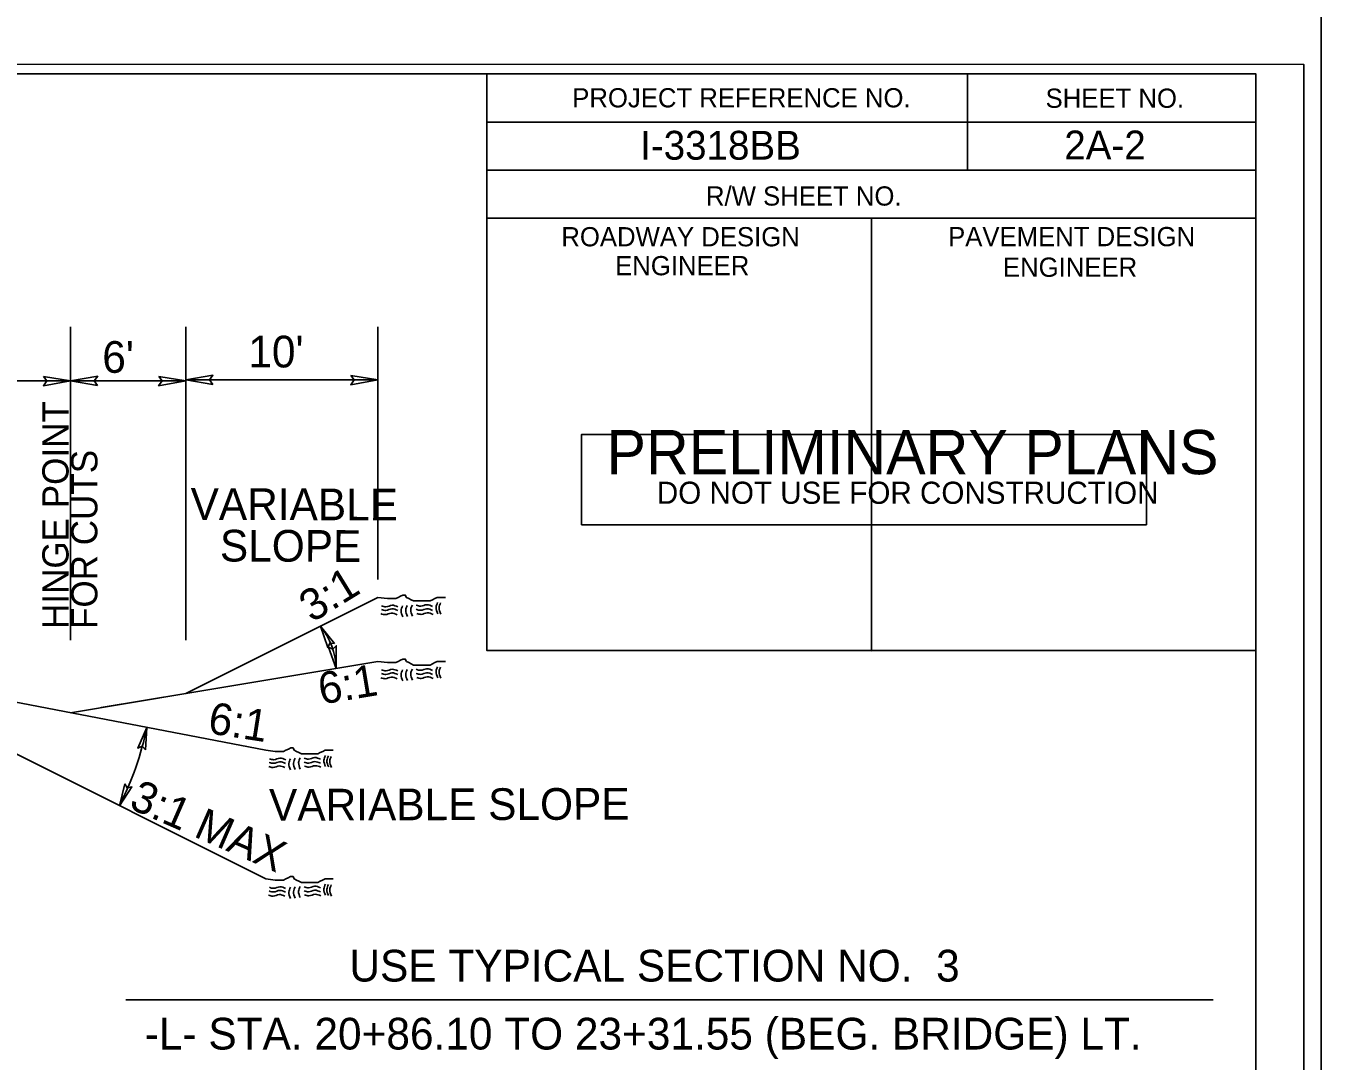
# Model space of a CAD drawing. Extents: x 2241081 to 2251104, y 658534 to 663427.
# Drawn here: x 2248982 to 2249319, y 661539.9 to 661809.3 of the extents above; entities that cross this region are included whole.
import ezdxf

# ---------------------------------------------------------------- set-up
doc = ezdxf.new("R2010")
doc.units = 0
for name, color, linetype in [('Old_Level_1', 7, 'Continuous'), ('Old_Level_2', 7, 'Continuous'), ('Prop Dimension', 7, 'Continuous'), ('Prop Dimension Text', 7, 'Continuous'), ('Prop PHM Text', 7, 'Continuous'), ('Sheet Data Field CELL', 7, 'Continuous'), ('Sheet Plan CELL', 7, 'Continuous'), ('Sheet Plot Border Inside CELL', 7, 'Continuous'), ('Sheet Plot Border Outside CELL', 7, 'Continuous'), ('Sheet Sticker Preliminary CELL', 7, 'Continuous'), ('Typical Hinge Slope Interstate CELL', 7, 'Continuous'), ('Typical Terminator CELL', 7, 'Continuous'), ('Typical Text Label CELL', 7, 'Continuous')]:
    doc.layers.add(name, color=color, linetype=linetype)

msp = doc.modelspace()

# ---------------------------------------------------------------- linework, layer by layer
at = {"layer": 'Old_Level_1'}
for p, q in [((2249073.62, 661660.56), (2249023.62, 661635.56)), ((2249023.62, 661635.56), (2249073.62, 661643.9)), ((2248935.61, 661641.73), (2249044.44, 661620.78)), ((2249023.62, 661635.56), (2249001.62, 661631.9))]:
    msp.add_line(p, q, dxfattribs=at)
for points in [[(2249073.62, 661660.56), (2249076.09, 661660.26), (2249076.7, 661660.26), (2249077.63, 661660.26), (2249078.24, 661660.26), (2249078.86, 661660.56), (2249079.47, 661660.87), (2249080.09, 661661.18), (2249080.71, 661661.18), (2249081.02, 661660.56), (2249081.63, 661660.26), (2249082.25, 661659.95), (2249082.86, 661659.64), (2249083.48, 661659.64), (2249084.1, 661659.64), (2249084.71, 661659.64), (2249085.33, 661659.64), (2249085.95, 661659.64), (2249086.56, 661659.64), (2249087.18, 661659.64), (2249087.79, 661659.95), (2249088.41, 661660.26), (2249089.03, 661660.56), (2249089.95, 661660.56), (2249090.57, 661660.56), (2249091.18, 661660.56)], [(2249073.62, 661643.9), (2249076.09, 661643.59), (2249076.7, 661643.59), (2249077.63, 661643.59), (2249078.24, 661643.59), (2249078.86, 661643.9), (2249079.47, 661644.21), (2249080.09, 661644.52), (2249080.71, 661644.52), (2249081.02, 661643.9), (2249081.63, 661643.59), (2249082.25, 661643.28), (2249082.86, 661642.97), (2249083.48, 661642.97), (2249084.1, 661642.97), (2249084.71, 661642.97), (2249085.33, 661642.97), (2249085.95, 661642.97), (2249086.56, 661642.97), (2249087.18, 661642.97), (2249087.79, 661643.28), (2249088.41, 661643.59), (2249089.03, 661643.9), (2249089.95, 661643.9), (2249090.57, 661643.9), (2249091.18, 661643.9)], [(2249044.44, 661620.78), (2249046.91, 661620.47), (2249047.52, 661620.47), (2249048.45, 661620.47), (2249049.06, 661620.47), (2249049.68, 661620.78), (2249050.3, 661621.09), (2249050.91, 661621.4), (2249051.53, 661621.4), (2249051.84, 661620.78), (2249052.45, 661620.47), (2249053.07, 661620.17), (2249053.69, 661619.86), (2249054.3, 661619.86), (2249054.92, 661619.86), (2249055.53, 661619.86), (2249056.15, 661619.86), (2249056.77, 661619.86), (2249057.38, 661619.86), (2249058, 661619.86), (2249058.61, 661620.17), (2249059.23, 661620.47), (2249059.85, 661620.78), (2249060.77, 661620.78), (2249061.39, 661620.78), (2249062, 661620.78)], [(2249044.43, 661587.32), (2249046.9, 661587.01), (2249047.51, 661587.01), (2249048.44, 661587.01), (2249049.05, 661587.01), (2249049.67, 661587.32), (2249050.29, 661587.63), (2249050.9, 661587.93), (2249051.52, 661587.93), (2249051.83, 661587.32), (2249052.44, 661587.01), (2249053.06, 661586.7), (2249053.68, 661586.39), (2249054.29, 661586.39), (2249054.91, 661586.39), (2249055.52, 661586.39), (2249056.14, 661586.39), (2249056.76, 661586.39), (2249057.37, 661586.39), (2249057.99, 661586.39), (2249058.6, 661586.7), (2249059.22, 661587.01), (2249059.84, 661587.32), (2249060.76, 661587.32), (2249061.38, 661587.32), (2249061.99, 661587.32)]]:
    msp.add_lwpolyline(points, dxfattribs=at)
for points in [[(2249078.6, 661656.05), (2249077.1, 661656.48), (2249075.51, 661656.08), (2249074.36, 661656.33)], [(2249078.6, 661656.05), (2249077.1, 661656.48), (2249075.51, 661656.08), (2249074.36, 661656.33)], [(2249078.75, 661657.14), (2249077.25, 661657.58), (2249075.66, 661657.17), (2249074.51, 661657.42)], [(2249078.75, 661657.14), (2249077.25, 661657.58), (2249075.66, 661657.17), (2249074.51, 661657.42)], [(2249078.79, 661658.09), (2249077.29, 661658.52), (2249075.7, 661658.11), (2249074.55, 661658.36)], [(2249078.79, 661658.09), (2249077.29, 661658.52), (2249075.7, 661658.11), (2249074.55, 661658.36)], [(2249080.04, 661658.37), (2249079.61, 661657.13), (2249080.07, 661655.49)], [(2249080.04, 661658.37), (2249079.61, 661657.13), (2249080.07, 661655.49)], [(2249081.25, 661658.48), (2249080.83, 661657.24), (2249081.28, 661655.59)], [(2249081.25, 661658.48), (2249080.83, 661657.24), (2249081.28, 661655.59)], [(2249082.56, 661658.58), (2249082.14, 661657.34), (2249082.59, 661655.7)], [(2249082.56, 661658.58), (2249082.14, 661657.34), (2249082.59, 661655.7)], [(2249087.82, 661658.23), (2249086.32, 661658.66), (2249084.73, 661658.26), (2249083.59, 661658.51)], [(2249087.82, 661658.23), (2249086.32, 661658.66), (2249084.73, 661658.26), (2249083.59, 661658.51)], [(2249087.83, 661657.18), (2249086.32, 661657.61), (2249084.74, 661657.2), (2249083.59, 661657.46)], [(2249087.83, 661657.18), (2249086.32, 661657.61), (2249084.74, 661657.2), (2249083.59, 661657.46)], [(2249087.95, 661656.13), (2249086.44, 661656.55), (2249084.85, 661656.15), (2249083.7, 661656.41)], [(2249087.95, 661656.13), (2249086.44, 661656.55), (2249084.85, 661656.15), (2249083.7, 661656.41)], [(2249089.15, 661659.2), (2249088.72, 661657.95), (2249089.18, 661656.31)], [(2249089.15, 661659.2), (2249088.72, 661657.95), (2249089.18, 661656.31)], [(2249089.93, 661659.12), (2249089.51, 661657.87), (2249089.97, 661656.22)], [(2249089.93, 661659.12), (2249089.51, 661657.87), (2249089.97, 661656.22)], [(2249078.6, 661639.39), (2249077.1, 661639.82), (2249075.51, 661639.41), (2249074.36, 661639.67)], [(2249078.6, 661639.39), (2249077.1, 661639.82), (2249075.51, 661639.41), (2249074.36, 661639.67)], [(2249078.75, 661640.48), (2249077.25, 661640.91), (2249075.66, 661640.5), (2249074.51, 661640.76)], [(2249078.75, 661640.48), (2249077.25, 661640.91), (2249075.66, 661640.5), (2249074.51, 661640.76)], [(2249078.79, 661641.42), (2249077.29, 661641.85), (2249075.7, 661641.45), (2249074.55, 661641.7)], [(2249078.79, 661641.42), (2249077.29, 661641.85), (2249075.7, 661641.45), (2249074.55, 661641.7)], [(2249080.04, 661641.71), (2249079.61, 661640.46), (2249080.07, 661638.82)], [(2249080.04, 661641.71), (2249079.61, 661640.46), (2249080.07, 661638.82)], [(2249081.25, 661641.82), (2249080.83, 661640.57), (2249081.28, 661638.93)], [(2249081.25, 661641.82), (2249080.83, 661640.57), (2249081.28, 661638.93)], [(2249082.56, 661641.92), (2249082.14, 661640.68), (2249082.59, 661639.03)], [(2249082.56, 661641.92), (2249082.14, 661640.68), (2249082.59, 661639.03)], [(2249087.82, 661641.56), (2249086.32, 661642), (2249084.73, 661641.59), (2249083.59, 661641.85)], [(2249087.82, 661641.56), (2249086.32, 661642), (2249084.73, 661641.59), (2249083.59, 661641.85)], [(2249087.83, 661640.52), (2249086.32, 661640.94), (2249084.74, 661640.54), (2249083.59, 661640.8)], [(2249087.83, 661640.52), (2249086.32, 661640.94), (2249084.74, 661640.54), (2249083.59, 661640.8)], [(2249087.95, 661639.46), (2249086.44, 661639.89), (2249084.85, 661639.49), (2249083.7, 661639.74)], [(2249087.95, 661639.46), (2249086.44, 661639.89), (2249084.85, 661639.49), (2249083.7, 661639.74)], [(2249089.15, 661642.53), (2249088.72, 661641.29), (2249089.18, 661639.65)], [(2249089.15, 661642.53), (2249088.72, 661641.29), (2249089.18, 661639.65)], [(2249089.93, 661642.45), (2249089.51, 661641.21), (2249089.97, 661639.56)], [(2249089.93, 661642.45), (2249089.51, 661641.21), (2249089.97, 661639.56)]]:
    msp.add_spline(points, degree=3, dxfattribs=at)
at = {"layer": 'Old_Level_2'}
for points in [[(2249059.97, 661619.42), (2249059.54, 661618.17), (2249060, 661616.53)], [(2249059.97, 661619.42), (2249059.54, 661618.17), (2249060, 661616.53)], [(2249060.75, 661619.34), (2249060.33, 661618.09), (2249060.79, 661616.44)], [(2249060.75, 661619.34), (2249060.33, 661618.09), (2249060.79, 661616.44)], [(2249061.48, 661619.19), (2249061.06, 661617.95), (2249061.51, 661616.3)], [(2249061.48, 661619.19), (2249061.06, 661617.95), (2249061.51, 661616.3)], [(2249049.42, 661616.27), (2249047.92, 661616.7), (2249046.33, 661616.29), (2249045.18, 661616.55)], [(2249049.57, 661617.36), (2249048.07, 661617.8), (2249046.48, 661617.39), (2249045.33, 661617.64)], [(2249049.57, 661617.36), (2249048.07, 661617.8), (2249046.48, 661617.39), (2249045.33, 661617.64)], [(2249049.61, 661618.31), (2249048.11, 661618.74), (2249046.52, 661618.33), (2249045.37, 661618.58)], [(2249049.61, 661618.31), (2249048.11, 661618.74), (2249046.52, 661618.33), (2249045.37, 661618.58)], [(2249050.86, 661618.59), (2249050.43, 661617.35), (2249050.89, 661615.71)], [(2249050.86, 661618.59), (2249050.43, 661617.35), (2249050.89, 661615.71)], [(2249052.07, 661618.7), (2249051.65, 661617.46), (2249052.1, 661615.81)], [(2249052.07, 661618.7), (2249051.65, 661617.46), (2249052.1, 661615.81)], [(2249053.38, 661618.8), (2249052.97, 661617.56), (2249053.41, 661615.91)], [(2249053.38, 661618.8), (2249052.97, 661617.56), (2249053.41, 661615.91)], [(2249058.64, 661618.45), (2249057.14, 661618.88), (2249055.55, 661618.48), (2249054.41, 661618.73)], [(2249058.64, 661618.45), (2249057.14, 661618.88), (2249055.55, 661618.48), (2249054.41, 661618.73)], [(2249058.65, 661617.4), (2249057.14, 661617.83), (2249055.56, 661617.42), (2249054.42, 661617.68)], [(2249058.65, 661617.4), (2249057.14, 661617.83), (2249055.56, 661617.42), (2249054.42, 661617.68)], [(2249058.77, 661616.35), (2249057.26, 661616.77), (2249055.67, 661616.37), (2249054.52, 661616.63)], [(2249058.77, 661616.35), (2249057.26, 661616.77), (2249055.67, 661616.37), (2249054.52, 661616.63)], [(2249058.63, 661584.98), (2249057.13, 661585.41), (2249055.54, 661585.01), (2249054.4, 661585.27)], [(2249058.63, 661584.98), (2249057.13, 661585.41), (2249055.54, 661585.01), (2249054.4, 661585.27)], [(2249059.96, 661585.95), (2249059.53, 661584.71), (2249059.99, 661583.06)], [(2249059.96, 661585.95), (2249059.53, 661584.71), (2249059.99, 661583.06)], [(2249060.74, 661585.87), (2249060.32, 661584.63), (2249060.78, 661582.98)], [(2249060.74, 661585.87), (2249060.32, 661584.63), (2249060.78, 661582.98)], [(2249061.47, 661585.73), (2249061.05, 661584.49), (2249061.5, 661582.84)], [(2249061.47, 661585.73), (2249061.05, 661584.49), (2249061.5, 661582.84)], [(2249049.41, 661582.81), (2249047.91, 661583.23), (2249046.32, 661582.83), (2249045.17, 661583.09)], [(2249049.56, 661583.9), (2249048.06, 661584.33), (2249046.47, 661583.92), (2249045.32, 661584.18)], [(2249049.56, 661583.9), (2249048.06, 661584.33), (2249046.47, 661583.92), (2249045.32, 661584.18)], [(2249049.6, 661584.84), (2249048.1, 661585.27), (2249046.51, 661584.86), (2249045.36, 661585.12)], [(2249049.6, 661584.84), (2249048.1, 661585.27), (2249046.51, 661584.86), (2249045.36, 661585.12)], [(2249050.85, 661585.13), (2249050.42, 661583.88), (2249050.88, 661582.24)], [(2249050.85, 661585.13), (2249050.42, 661583.88), (2249050.88, 661582.24)], [(2249052.06, 661585.24), (2249051.64, 661583.99), (2249052.09, 661582.34)], [(2249052.06, 661585.24), (2249051.64, 661583.99), (2249052.09, 661582.34)], [(2249053.37, 661585.34), (2249052.96, 661584.1), (2249053.4, 661582.45)], [(2249053.37, 661585.34), (2249052.96, 661584.1), (2249053.4, 661582.45)], [(2249058.64, 661583.94), (2249057.13, 661584.36), (2249055.55, 661583.96), (2249054.41, 661584.21)], [(2249058.64, 661583.94), (2249057.13, 661584.36), (2249055.55, 661583.96), (2249054.41, 661584.21)], [(2249058.76, 661582.88), (2249057.25, 661583.3), (2249055.66, 661582.91), (2249054.51, 661583.16)], [(2249058.76, 661582.88), (2249057.25, 661583.3), (2249055.66, 661582.91), (2249054.51, 661583.16)]]:
    msp.add_spline(points, degree=3, dxfattribs=at)
at = {"layer": 'Prop Dimension'}
for centre, radius, start, end in [((2249043.68, 661641.23), 19.12, 2.5693, 38.3323), ((2248934.12, 661643.15), 81.05, 333.0098, 348.3211)]:
    msp.add_arc(centre, radius, start, end, dxfattribs=at)
at = {"layer": 'Prop Dimension Text'}
for p, q in [((2248993.62, 661649.47), (2248993.62, 661730.94)), ((2249023.62, 661649.47), (2249023.62, 661730.94)), ((2249073.62, 661665.26), (2249073.62, 661730.94)), ((2248935.61, 661716.87), (2248993.62, 661716.87)), ((2248993.62, 661716.87), (2249023.62, 661716.87)), ((2249023.62, 661717.25), (2249023.62, 661717.25)), ((2249023.62, 661717.13), (2249073.62, 661717.13)), ((2249073.62, 661717.25), (2249073.62, 661717.25))]:
    msp.add_line(p, q, dxfattribs=at)
at = {"layer": 'Sheet Plan CELL'}
for p, q in [((2249226.97, 661796.71), (2249227.02, 661771.71)), ((2249101.95, 661784.24), (2249302, 661784.23)), ((2249101.96, 661771.7), (2249302, 661771.73)), ((2249101.96, 661771.7), (2249302, 661771.73)), ((2249101.96, 661771.7), (2249101.96, 661759.21)), ((2249202.01, 661759.21), (2249202.02, 661646.75))]:
    msp.add_line(p, q, dxfattribs=at)
for points in [[(2247801.99, 660746.78), (2247801.97, 661796.75), (2249101.96, 661796.79), (2249101.97, 661646.73), (2249302.01, 661646.71), (2249302.01, 660746.78)], [(2249302.03, 661796.78), (2247802, 661796.78), (2247801.99, 660746.78), (2249302.01, 660746.78)], [(2249101.96, 661796.79), (2249302.03, 661796.78), (2249302, 661771.73), (2249101.96, 661771.7)], [(2249101.96, 661759.21), (2249202.01, 661759.21), (2249202.01, 661646.7), (2249101.97, 661646.73)], [(2249202.01, 661759.21), (2249302, 661759.23), (2249302.01, 661646.71), (2249202.01, 661646.7)]]:
    msp.add_lwpolyline(points, close=True, dxfattribs=at)
at = {"layer": 'Sheet Plot Border Inside CELL'}
msp.add_lwpolyline([(2247648.51, 660744.27), (2249314.49, 660744.28), (2249314.51, 661799.26), (2247648.51, 661799.27)], close=True, dxfattribs=at)
at = {"layer": 'Sheet Plot Border Outside CELL'}
msp.add_lwpolyline([(2247635.51, 660724.27), (2249319.01, 660724.26), (2249319.01, 661819.26), (2247635.51, 661819.27)], close=True, dxfattribs=at)
at = {"layer": 'Sheet Sticker Preliminary CELL'}
msp.add_lwpolyline([(2249126.58, 661679.46), (2249126.58, 661702.96), (2249273.58, 661702.96), (2249273.58, 661679.46)], close=True, dxfattribs=at)
at = {"layer": 'Typical Hinge Slope Interstate CELL'}
for p, q in [((2248935.61, 661641.73), (2249044.43, 661587.32)), ((2249024.12, 661635.65), (2248993.62, 661630.56))]:
    msp.add_line(p, q, dxfattribs=at)
at = {"layer": 'Typical Terminator CELL'}
for points in [[(2248986.59, 661718.08), (2248993.62, 661716.87), (2248986.55, 661715.62), (2248987.45, 661716.87)], [(2249000.65, 661715.66), (2248993.62, 661716.87), (2249000.69, 661718.12), (2248999.79, 661716.87)], [(2249016.59, 661718.08), (2249023.62, 661716.87), (2249016.55, 661715.62), (2249017.45, 661716.87)], [(2249030.65, 661715.92), (2249023.62, 661717.13), (2249030.69, 661718.38), (2249029.79, 661717.13)], [(2249066.59, 661718.34), (2249073.62, 661717.13), (2249066.55, 661715.88), (2249067.45, 661717.13)], [(2249062.34, 661648.53), (2249058.68, 661653.09), (2249060.59, 661647.52), (2249061.13, 661648.66)], [(2249060.78, 661647.59), (2249062.78, 661642.09), (2249062.77, 661647.98), (2249061.89, 661647.07)], [(2249013.1, 661620.9), (2249013.49, 661626.74), (2249011.13, 661621.34), (2249012.3, 661621.82)], [(2249007.75, 661612.04), (2249006.34, 661606.36), (2249009.61, 661611.26), (2249008.38, 661611)]]:
    msp.add_lwpolyline(points, close=True, dxfattribs=at)
at = {"layer": 'Typical Text Label CELL'}
msp.add_line((2249007.98, 661555.86), (2249290.91, 661555.86), dxfattribs=at)

# ---------------------------------------------------------------- texts
at = {"layer": 'Prop Dimension Text'}
for s, rotation, p in [("6'", 359.9999, (2249001.88, 661719)), ("10'", 359.9999, (2249039.89, 661720.4)), ('6:1', 351.1342, (2249029.11, 661625.26))]:
    msp.add_text(s, height=8.25, rotation=rotation, dxfattribs=at).set_placement(p)
at = {"layer": 'Prop PHM Text'}
for s, height, p in [('HINGE POINT', 6.8193, (2248993.11, 661652.34)), ('FOR CUTS', 6.819, (2249000.62, 661652.34))]:
    msp.add_text(s, height=height, rotation=89.9999, dxfattribs=at).set_placement(p)
at = {"layer": 'Sheet Data Field CELL'}
for s, p in [('I-3318BB', (2249141.83, 661774.46)), ('2A-2', (2249252.19, 661774.53))]:
    msp.add_text(s, height=7.5, rotation=359.9999, dxfattribs=at).set_placement(p)
at = {"layer": 'Sheet Plan CELL'}
for s, height, p in [('PROJECT REFERENCE NO.', 5.0001, (2249124.16, 661788.06)), ('SHEET NO.', 5, (2249247.32, 661787.95)), ('R/W SHEET NO.', 5.0001, (2249158.96, 661762.51)), ('ROADWAY DESIGN', 5.0001, (2249121.33, 661751.91)), ('PAVEMENT DESIGN', 5.0001, (2249221.96, 661751.94)), ('ENGINEER', 5, (2249135.32, 661744.38)), ('ENGINEER', 5, (2249236.23, 661743.98))]:
    msp.add_text(s, height=height, rotation=359.9999, dxfattribs=at).set_placement(p)
at = {"layer": 'Sheet Sticker Preliminary CELL'}
for s, height, p in [('PRELIMINARY PLANS', 11.52, (2249133.08, 661692.61)), ('DO NOT USE FOR CONSTRUCTION', 5.76, (2249146.18, 661684.91))]:
    msp.add_text(s, height=height, rotation=359.9999, dxfattribs=at).set_placement(p)
at = {"layer": 'Typical Hinge Slope Interstate CELL'}
for s, rotation, p in [('VARIABLE', 359.8157, (2249024.86, 661680.75)), ('SLOPE', 359.8157, (2249032.48, 661669.91)), ('3:1', 31.5585, (2249056.45, 661653.85)), ('6:1', 9.4623, (2249058.82, 661632.66)), ('3:1 MAX', 336.3588, (2249008.52, 661605.84)), ('VARIABLE SLOPE', 0.1842, (2249045.28, 661602.45))]:
    msp.add_text(s, height=8.25, rotation=rotation, dxfattribs=at).set_placement(p)
at = {"layer": 'Typical Text Label CELL'}
for s, p in [('USE TYPICAL SECTION NO.  3', (2249066.19, 661560.61)), ('-L- STA. 20+86.10 TO 23+31.55 (BEG. BRIDGE) LT.', (2249012.95, 661542.92))]:
    msp.add_text(s, height=8.25, dxfattribs=at).set_placement(p)

doc.saveas('drawing.dxf')
